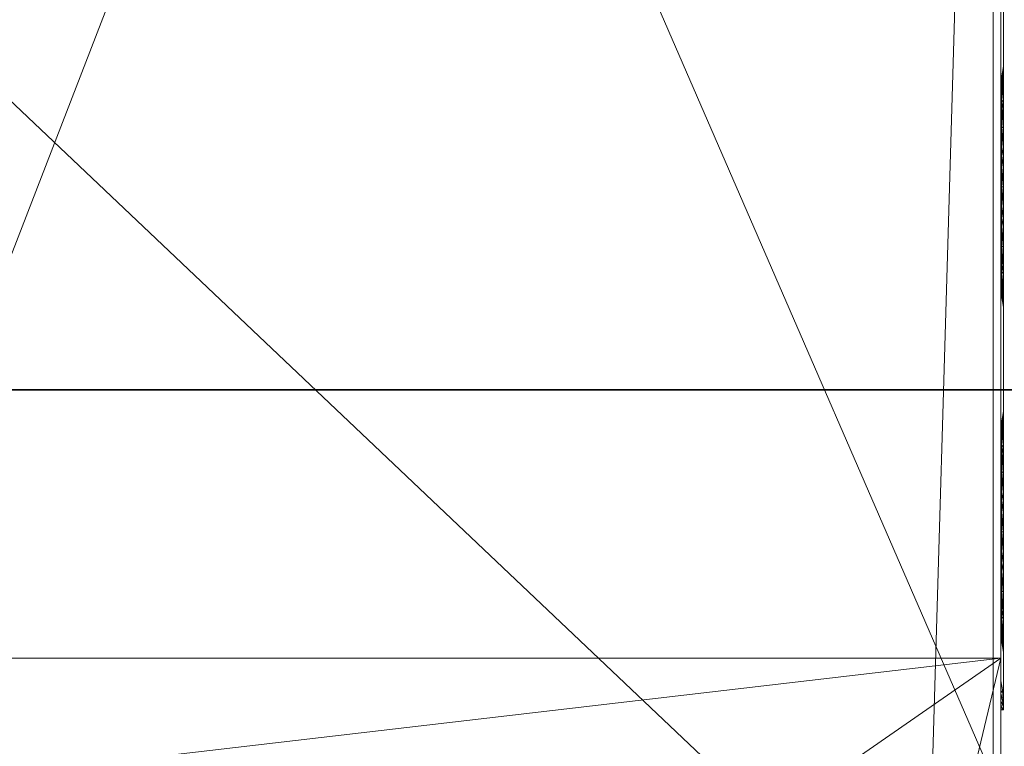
# Model space of a CAD drawing. Header units: millimetres. Extents: x -15850 to -12796, y 730 to 3070.
# Tile 196 of 656: x -15354 to -15221, y 1416 to 1514. Entities that reach past the tile are written whole.
import ezdxf

# ---------------------------------------------------------------- set-up
doc = ezdxf.new("R2010")
doc.units = ezdxf.units.MM
doc.layers.add('A-FLOR', color=192, linetype='Continuous', lineweight=25)
doc.layers.add('M-EQPM', color=50, linetype='Continuous', lineweight=18)

# ---------------------------------------------------------------- blocks, each defined once
blk = doc.blocks.new('HC_Heat Pump_MEPcontent_Saunier Duval_GeniaAir TEK_HA 4-6_FR-FR - HA 4-7_2 OS 230V B3-791220-3D GeniaSet R32 cas 2_00_Cotés')
at = {"layer": 'M-EQPM'}
mesh = blk.add_polyface(dxfattribs=at)
corners = [(-449, -175, 682), (-449, 175, 682), (-448.66, 177.59, 682), (-447.66, 180, 682), (-446.07, 182.07, 682), (-444, 183.66, 682), (-441.59, 184.66, 682), (-439, 185, 682), (108, 185, 682), (439, 185, 682), (441.59, 184.66, 682), (444, 183.66, 682), (446.07, 182.07, 682), (447.66, 180, 682), (448.66, 177.59, 682), (449, 175, 682), (449, -175, 682), (448.66, -177.59, 682), (447.66, -180, 682), (446.07, -182.07, 682), (444, -183.66, 682), (441.59, -184.66, 682), (439, -185, 682), (108, -185, 682), (-439, -185, 682), (-441.59, -184.66, 682), (-444, -183.66, 682), (-446.07, -182.07, 682), (-447.66, -180, 682), (-448.66, -177.59, 682)]
mesh.append_faces([[corners[k] for k in face] for face in [(15, 12, 13, 14)]], dxfattribs={"vtx0": -1})
mesh.append_faces([[corners[k] for k in face] for face in [(16, 8, 15)]], dxfattribs={"vtx0": -1, "vtx1": -1})
mesh.append_faces([[corners[k] for k in face] for face in [(0, 26, 27), (1, 4, 5)]], dxfattribs={"vtx0": -1, "vtx2": -1})
mesh.append_faces([[corners[k] for k in face] for face in [(7, 23, 24, 0), (16, 22, 23, 8)]], dxfattribs={"vtx0": -1, "vtx2": -1, "vtx3": -1})
mesh.append_faces([[corners[k] for k in face] for face in [(0, 24, 25, 26), (1, 5, 6, 7)]], dxfattribs={"vtx0": -1, "vtx3": -1})
mesh.append_faces([[corners[k] for k in face] for face in [(18, 19, 16, 17)]], dxfattribs={"vtx1": -1})
mesh.append_faces([[corners[k] for k in face] for face in [(21, 22, 16, 20), (19, 20, 16), (7, 8, 23), (11, 12, 15, 10), (9, 10, 15, 8), (0, 1, 7)]], dxfattribs={"vtx1": -1, "vtx2": -1})
mesh.append_faces([[corners[k] for k in face] for face in [(28, 29, 0, 27)]], dxfattribs={"vtx2": -1})
mesh.append_faces([[corners[k] for k in face] for face in [(1, 2, 3, 4)]], dxfattribs={"vtx3": -1})
mesh = blk.add_polyface(dxfattribs=at)
corners = [(-449, -175, 702), (-448.66, -177.59, 702), (-447.66, -180, 702), (-446.07, -182.07, 702), (-444, -183.66, 702), (-441.59, -184.66, 702), (-439, -185, 702), (108, -185, 702), (439, -185, 702), (441.59, -184.66, 702), (444, -183.66, 702), (446.07, -182.07, 702), (447.66, -180, 702), (448.66, -177.59, 702), (449, -175, 702), (449, 175, 702), (448.66, 177.59, 702), (447.66, 180, 702), (446.07, 182.07, 702), (444, 183.66, 702), (441.59, 184.66, 702), (439, 185, 702), (108, 185, 702), (-439, 185, 702), (-441.59, 184.66, 702), (-444, 183.66, 702), (-446.07, 182.07, 702), (-447.66, 180, 702), (-448.66, 177.59, 702), (-449, 175, 702)]
mesh.append_faces([[corners[k] for k in face] for face in [(14, 11, 12, 13)]], dxfattribs={"vtx0": -1})
mesh.append_faces([[corners[k] for k in face] for face in [(15, 7, 14)]], dxfattribs={"vtx0": -1, "vtx1": -1})
mesh.append_faces([[corners[k] for k in face] for face in [(29, 25, 26), (0, 3, 4)]], dxfattribs={"vtx0": -1, "vtx2": -1})
mesh.append_faces([[corners[k] for k in face] for face in [(6, 22, 23, 29), (15, 21, 22, 7)]], dxfattribs={"vtx0": -1, "vtx2": -1, "vtx3": -1})
mesh.append_faces([[corners[k] for k in face] for face in [(29, 23, 24, 25), (0, 4, 5, 6)]], dxfattribs={"vtx0": -1, "vtx3": -1})
mesh.append_faces([[corners[k] for k in face] for face in [(17, 18, 15, 16)]], dxfattribs={"vtx1": -1})
mesh.append_faces([[corners[k] for k in face] for face in [(20, 21, 15, 19), (18, 19, 15), (6, 7, 22), (10, 11, 14, 9), (8, 9, 14, 7), (29, 0, 6)]], dxfattribs={"vtx1": -1, "vtx2": -1})
mesh.append_faces([[corners[k] for k in face] for face in [(27, 28, 29, 26)]], dxfattribs={"vtx2": -1})
mesh.append_faces([[corners[k] for k in face] for face in [(0, 1, 2, 3)]], dxfattribs={"vtx3": -1})
mesh = blk.add_polyface(dxfattribs=at)
corners = [(-424, 185, 682), (-439, 185, 682), (-441.59, 184.66, 682), (-444, 183.66, 682), (-446.07, 182.07, 682), (-447.66, 180, 682), (-448.66, 177.59, 682), (-449, 175, 682), (-449, -175, 682), (-448.66, -177.59, 682), (-447.66, -180, 682), (-446.07, -182.07, 682), (-444, -183.66, 682), (-441.59, -184.66, 682), (-439, -185, 682), (-424, -185, 682), (-424, -184, 682), (-423.2, -184, 682), (-423.2, -185, 682), (423.2, -185, 682), (423.2, -184, 682), (424, -184, 682), (424, -185, 682), (439, -185, 682), (441.59, -184.66, 682), (444, -183.66, 682), (446.07, -182.07, 682), (447.66, -180, 682), (448.66, -177.59, 682), (449, -175, 682), (449, 175, 682), (448.66, 177.59, 682), (447.66, 180, 682), (446.07, 182.07, 682), (444, 183.66, 682), (441.59, 184.66, 682), (439, 185, 682), (424, 185, 682), (424, 184, 682), (423.2, 184, 682), (423.2, 185, 682), (-423.2, 185, 682), (-423.2, 184, 682), (-424, 184, 682)]
mesh.append_faces([[corners[k] for k in face] for face in [(20, 18, 19)]], dxfattribs={"vtx0": -1})
mesh.append_faces([[corners[k] for k in face] for face in [(36, 30, 35), (2, 7, 1)]], dxfattribs={"vtx0": -1, "vtx1": -1})
mesh.append_faces([[corners[k] for k in face] for face in [(42, 17, 39)]], dxfattribs={"vtx0": -1, "vtx1": -1, "vtx2": -1})
mesh.append_faces([[corners[k] for k in face] for face in [(20, 39, 17, 18)]], dxfattribs={"vtx0": -1, "vtx1": -1, "vtx3": -1})
mesh.append_faces([[corners[k] for k in face] for face in [(8, 16, 17, 7), (8, 13, 14)]], dxfattribs={"vtx0": -1, "vtx2": -1})
mesh.append_faces([[corners[k] for k in face] for face in [(30, 38, 39, 20)]], dxfattribs={"vtx0": -1, "vtx2": -1, "vtx3": -1})
mesh.append_faces([[corners[k] for k in face] for face in [(30, 33, 34, 35), (7, 2, 3, 4)]], dxfattribs={"vtx0": -1, "vtx3": -1})
mesh.append_faces([[corners[k] for k in face] for face in [(25, 26, 29, 24), (12, 13, 8, 11)]], dxfattribs={"vtx1": -1, "vtx2": -1})
mesh.append_faces([[corners[k] for k in face] for face in [(23, 24, 29, 21), (42, 43, 7, 17)]], dxfattribs={"vtx1": -1, "vtx2": -1, "vtx3": -1})
mesh.append_faces([[corners[k] for k in face] for face in [(20, 21, 29, 30)]], dxfattribs={"vtx1": -1, "vtx3": -1})
mesh.append_faces([[corners[k] for k in face] for face in [(27, 28, 29, 26), (21, 22, 23), (5, 6, 7, 4)]], dxfattribs={"vtx2": -1})
mesh.append_faces([[corners[k] for k in face] for face in [(36, 37, 38, 30), (43, 0, 1, 7), (14, 15, 16, 8)]], dxfattribs={"vtx2": -1, "vtx3": -1})
mesh.append_faces([[corners[k] for k in face] for face in [(30, 31, 32, 33), (39, 40, 41, 42), (8, 9, 10, 11)]], dxfattribs={"vtx3": -1})
mesh = blk.add_polyface(dxfattribs=at)
corners = [(-424, 185, 60), (-424, 184, 60), (-423.2, 184, 60), (-423.2, 185, 60), (423.2, 185, 60), (423.2, 184, 60), (424, 184, 60), (424, 185, 60), (439, 185, 60), (441.59, 184.66, 60), (444, 183.66, 60), (446.07, 182.07, 60), (447.66, 180, 60), (448.66, 177.59, 60), (449, 175, 60), (449, -175, 60), (448.66, -177.59, 60), (447.66, -180, 60), (446.07, -182.07, 60), (444, -183.66, 60), (441.59, -184.66, 60), (439, -185, 60), (424, -185, 60), (424, -184, 60), (423.2, -184, 60), (423.2, -185, 60), (-423.2, -185, 60), (-423.2, -184, 60), (-424, -184, 60), (-424, -185, 60), (-439, -185, 60), (-441.59, -184.66, 60), (-444, -183.66, 60), (-446.07, -182.07, 60), (-447.66, -180, 60), (-448.66, -177.59, 60), (-449, -175, 60), (-449, 175, 60), (-448.66, 177.59, 60), (-447.66, 180, 60), (-446.07, 182.07, 60), (-444, 183.66, 60), (-441.59, 184.66, 60), (-439, 185, 60)]
mesh.append_faces([[corners[k] for k in face] for face in [(27, 25, 26)]], dxfattribs={"vtx0": -1})
mesh.append_faces([[corners[k] for k in face] for face in [(43, 37, 42), (9, 14, 8)]], dxfattribs={"vtx0": -1, "vtx1": -1})
mesh.append_faces([[corners[k] for k in face] for face in [(5, 24, 2)]], dxfattribs={"vtx0": -1, "vtx1": -1, "vtx2": -1})
mesh.append_faces([[corners[k] for k in face] for face in [(27, 2, 24, 25)]], dxfattribs={"vtx0": -1, "vtx1": -1, "vtx3": -1})
mesh.append_faces([[corners[k] for k in face] for face in [(15, 23, 24, 14), (15, 20, 21)]], dxfattribs={"vtx0": -1, "vtx2": -1})
mesh.append_faces([[corners[k] for k in face] for face in [(37, 1, 2, 27)]], dxfattribs={"vtx0": -1, "vtx2": -1, "vtx3": -1})
mesh.append_faces([[corners[k] for k in face] for face in [(37, 40, 41, 42), (14, 9, 10, 11)]], dxfattribs={"vtx0": -1, "vtx3": -1})
mesh.append_faces([[corners[k] for k in face] for face in [(32, 33, 36, 31), (19, 20, 15, 18)]], dxfattribs={"vtx1": -1, "vtx2": -1})
mesh.append_faces([[corners[k] for k in face] for face in [(30, 31, 36, 28), (5, 6, 14, 24)]], dxfattribs={"vtx1": -1, "vtx2": -1, "vtx3": -1})
mesh.append_faces([[corners[k] for k in face] for face in [(27, 28, 36, 37)]], dxfattribs={"vtx1": -1, "vtx3": -1})
mesh.append_faces([[corners[k] for k in face] for face in [(34, 35, 36, 33), (28, 29, 30), (12, 13, 14, 11)]], dxfattribs={"vtx2": -1})
mesh.append_faces([[corners[k] for k in face] for face in [(43, 0, 1, 37), (6, 7, 8, 14), (21, 22, 23, 15)]], dxfattribs={"vtx2": -1, "vtx3": -1})
mesh.append_faces([[corners[k] for k in face] for face in [(37, 38, 39, 40), (2, 3, 4, 5), (15, 16, 17, 18)]], dxfattribs={"vtx3": -1})
mesh = blk.add_polyface(dxfattribs=at)
corners = [(-449, -175, 60), (-448.66, -177.59, 60), (-447.66, -180, 60), (-446.07, -182.07, 60), (-444, -183.66, 60), (-441.59, -184.66, 60), (-439, -185, 60), (7, -185, 60), (407, -185, 60), (439, -185, 60), (441.59, -184.66, 60), (444, -183.66, 60), (446.07, -182.07, 60), (447.66, -180, 60), (448.66, -177.59, 60), (449, -175, 60), (449, 13.95, 60), (449, 124.45, 60), (449, 175, 60), (448.66, 177.59, 60), (447.66, 180, 60), (446.07, 182.07, 60), (444, 183.66, 60), (441.59, 184.66, 60), (439, 185, 60), (407, 185, 60), (7, 185, 60), (-439, 185, 60), (-441.59, 184.66, 60), (-444, 183.66, 60), (-446.07, 182.07, 60), (-447.66, 180, 60), (-448.66, 177.59, 60), (-449, 175, 60)]
mesh.append_faces([[corners[k] for k in face] for face in [(33, 29, 30), (18, 24, 25, 17), (0, 5, 6, 33), (15, 11, 12), (16, 7, 8)]], dxfattribs={"vtx0": -1, "vtx2": -1})
mesh.append_faces([[corners[k] for k in face] for face in [(6, 26, 27, 33), (26, 6, 7, 16)]], dxfattribs={"vtx0": -1, "vtx2": -1, "vtx3": -1})
mesh.append_faces([[corners[k] for k in face] for face in [(33, 27, 28, 29), (0, 3, 4, 5), (15, 9, 10, 11)]], dxfattribs={"vtx0": -1, "vtx3": -1})
mesh.append_faces([[corners[k] for k in face] for face in [(20, 21, 18, 19)]], dxfattribs={"vtx1": -1})
mesh.append_faces([[corners[k] for k in face] for face in [(23, 24, 18, 22), (21, 22, 18)]], dxfattribs={"vtx1": -1, "vtx2": -1})
mesh.append_faces([[corners[k] for k in face] for face in [(25, 26, 16, 17), (15, 16, 8, 9)]], dxfattribs={"vtx1": -1, "vtx3": -1})
mesh.append_faces([[corners[k] for k in face] for face in [(31, 32, 33, 30), (13, 14, 15, 12)]], dxfattribs={"vtx2": -1})
mesh.append_faces([[corners[k] for k in face] for face in [(0, 1, 2, 3)]], dxfattribs={"vtx3": -1})
mesh = blk.add_polyface(dxfattribs=at)
corners = [(-449, -175, 40), (-449, 175, 40), (-448.66, 177.59, 40), (-447.66, 180, 40), (-446.07, 182.07, 40), (-444, 183.66, 40), (-441.59, 184.66, 40), (-439, 185, 40), (7, 185, 40), (407, 185, 40), (439, 185, 40), (441.59, 184.66, 40), (444, 183.66, 40), (446.07, 182.07, 40), (447.66, 180, 40), (448.66, 177.59, 40), (449, 175, 40), (449, -175, 40), (448.66, -177.59, 40), (447.66, -180, 40), (446.07, -182.07, 40), (444, -183.66, 40), (441.59, -184.66, 40), (439, -185, 40), (407, -185, 40), (7, -185, 40), (-439, -185, 40), (-441.59, -184.66, 40), (-444, -183.66, 40), (-446.07, -182.07, 40), (-447.66, -180, 40), (-448.66, -177.59, 40)]
mesh.append_faces([[corners[k] for k in face] for face in [(16, 13, 14, 15)]], dxfattribs={"vtx0": -1})
mesh.append_faces([[corners[k] for k in face] for face in [(17, 9, 16)]], dxfattribs={"vtx0": -1, "vtx1": -1})
mesh.append_faces([[corners[k] for k in face] for face in [(0, 28, 29), (9, 24, 25, 8), (1, 6, 7, 0), (25, 7, 8)]], dxfattribs={"vtx0": -1, "vtx2": -1})
mesh.append_faces([[corners[k] for k in face] for face in [(7, 25, 26, 0), (17, 23, 24, 9)]], dxfattribs={"vtx0": -1, "vtx2": -1, "vtx3": -1})
mesh.append_faces([[corners[k] for k in face] for face in [(0, 26, 27, 28), (1, 4, 5, 6)]], dxfattribs={"vtx0": -1, "vtx3": -1})
mesh.append_faces([[corners[k] for k in face] for face in [(19, 20, 17, 18)]], dxfattribs={"vtx1": -1})
mesh.append_faces([[corners[k] for k in face] for face in [(22, 23, 17, 21), (20, 21, 17), (12, 13, 16, 11), (10, 11, 16, 9)]], dxfattribs={"vtx1": -1, "vtx2": -1})
mesh.append_faces([[corners[k] for k in face] for face in [(30, 31, 0, 29)]], dxfattribs={"vtx2": -1})
mesh.append_faces([[corners[k] for k in face] for face in [(1, 2, 3, 4)]], dxfattribs={"vtx3": -1})
mesh = blk.add_polyface(dxfattribs=at)
corners = [(-423.2, 185, 682), (423.2, 185, 682), (423.2, 185, 60), (-423.2, 185, 60), (-418.5, 185, 652), (-418.5, 185, 73), (259.75, 185, 73), (259.75, 185, 652), (410.09, 185, 650.19), (273.66, 185, 650.19), (270.9, 185, 649.04), (269.75, 185, 646.28), (269.75, 185, 78.72), (270.9, 185, 75.96), (273.66, 185, 74.81), (410.09, 185, 74.81), (412.85, 185, 75.95), (414, 185, 78.72), (414, 185, 646.28), (412.85, 185, 649.04)]
mesh.append_faces([[corners[k] for k in face] for face in [(8, 1, 19), (10, 7, 9)]], dxfattribs={"vtx0": -1, "vtx1": -1})
mesh.append_faces([[corners[k] for k in face] for face in [(18, 1, 2, 17), (7, 10, 11), (7, 11, 12, 6), (2, 15, 16), (3, 5, 6, 2)]], dxfattribs={"vtx0": -1, "vtx2": -1})
mesh.append_faces([[corners[k] for k in face] for face in [(1, 8, 9, 7)]], dxfattribs={"vtx0": -1, "vtx2": -1, "vtx3": -1})
mesh.append_faces([[corners[k] for k in face] for face in [(18, 19, 1), (16, 17, 2), (12, 13, 6), (13, 14, 6)]], dxfattribs={"vtx1": -1, "vtx2": -1})
mesh.append_faces([[corners[k] for k in face] for face in [(14, 15, 2, 6)]], dxfattribs={"vtx1": -1, "vtx2": -1, "vtx3": -1})
mesh.append_faces([[corners[k] for k in face] for face in [(3, 0, 4, 5), (7, 4, 0, 1)]], dxfattribs={"vtx1": -1, "vtx3": -1})
mesh = blk.add_polyface(dxfattribs=at)
corners = [(7, 185, 60), (407, 185, 60), (407, 185, 40), (7, 185, 40)]
mesh.append_faces([[corners[k] for k in face] for face in [(0, 1, 2, 3)]])
mesh = blk.add_polyface(dxfattribs=at)
corners = [(108, 185, 702), (439, 185, 702), (439, 185, 682), (108, 185, 682)]
mesh.append_faces([[corners[k] for k in face] for face in [(0, 1, 2, 3)]])
mesh = blk.add_polyface(dxfattribs=at)
corners = [(271.75, 185.4, 647), (412, 185.4, 647), (413.41, 185.4, 646.41), (414, 185.4, 645), (414, 185.4, 80), (413.41, 185.4, 78.59), (412, 185.4, 78), (271.75, 185.4, 78), (270.34, 185.4, 78.59), (269.75, 185.4, 80), (269.75, 185.4, 645), (270.34, 185.4, 646.41), (282.67, 185.4, 135), (283.22, 185.4, 130.8), (284.84, 185.4, 126.88), (287.43, 185.4, 123.51), (290.79, 185.4, 120.93), (294.71, 185.4, 119.31), (298.92, 185.4, 118.75), (303.12, 185.4, 119.31), (307.04, 185.4, 120.93), (310.4, 185.4, 123.51), (312.99, 185.4, 126.88), (314.61, 185.4, 130.8), (315.16, 185.4, 135), (315.16, 185.4, 590), (314.61, 185.4, 594.2), (312.99, 185.4, 598.12), (310.4, 185.4, 601.49), (307.04, 185.4, 604.07), (303.12, 185.4, 605.69), (298.92, 185.4, 606.25), (294.71, 185.4, 605.69), (290.79, 185.4, 604.07), (287.43, 185.4, 601.49), (284.84, 185.4, 598.12), (283.22, 185.4, 594.2), (282.67, 185.4, 590), (327.14, 185.4, 135), (327.7, 185.4, 130.8), (329.32, 185.4, 126.88), (331.9, 185.4, 123.51), (335.27, 185.4, 120.93), (339.19, 185.4, 119.31), (343.39, 185.4, 118.75), (347.6, 185.4, 119.31), (351.51, 185.4, 120.93), (354.88, 185.4, 123.51), (357.46, 185.4, 126.88), (359.08, 185.4, 130.8), (359.64, 185.4, 135), (359.64, 185.4, 590), (359.08, 185.4, 594.2), (357.46, 185.4, 598.12), (354.88, 185.4, 601.49), (351.51, 185.4, 604.07), (347.6, 185.4, 605.69), (343.39, 185.4, 606.25), (339.19, 185.4, 605.69), (335.27, 185.4, 604.07), (331.9, 185.4, 601.49), (329.32, 185.4, 598.12), (327.7, 185.4, 594.2), (327.14, 185.4, 590), (373.71, 185.4, 135), (374.26, 185.4, 130.8), (375.88, 185.4, 126.88), (378.47, 185.4, 123.51), (381.83, 185.4, 120.93), (385.75, 185.4, 119.31), (389.96, 185.4, 118.75), (394.16, 185.4, 119.31), (398.08, 185.4, 120.93), (401.44, 185.4, 123.51), (404.03, 185.4, 126.88), (405.65, 185.4, 130.8), (406.2, 185.4, 135), (406.2, 185.4, 590), (405.65, 185.4, 594.2), (404.03, 185.4, 598.12), (401.44, 185.4, 601.49), (398.08, 185.4, 604.07), (394.16, 185.4, 605.69), (389.96, 185.4, 606.25), (385.75, 185.4, 605.69), (381.83, 185.4, 604.07), (378.47, 185.4, 601.49), (375.88, 185.4, 598.12), (374.26, 185.4, 594.2), (373.71, 185.4, 590)]
mesh.append_faces([[corners[k] for k in face] for face in [(80, 3, 79), (82, 3, 81), (79, 3, 78), (75, 4, 74), (38, 24, 63), (44, 7, 43), (15, 9, 14)]], dxfattribs={"vtx0": -1, "vtx1": -1})
mesh.append_faces([[corners[k] for k in face] for face in [(84, 56, 1, 83), (58, 30, 0, 57)]], dxfattribs={"vtx0": -1, "vtx1": -1, "vtx2": -1})
mesh.append_faces([[corners[k] for k in face] for face in [(3, 80, 81), (85, 55, 56, 84), (55, 85, 86, 54), (1, 56, 57, 0), (54, 86, 87, 53), (53, 87, 88, 52), (89, 51, 52, 88), (51, 89, 64), (29, 58, 59, 28), (58, 29, 30), (0, 30, 31), (10, 33, 34), (27, 60, 61, 26), (26, 61, 62, 25), (25, 62, 63, 24), (60, 27, 28, 59), (4, 75, 76, 3), (47, 66, 67, 46), (49, 64, 65, 48), (48, 65, 66, 47), (68, 45, 46, 67), (45, 68, 69), (24, 38, 39, 23), (23, 39, 40, 22), (22, 40, 41, 21), (21, 41, 42, 20), (20, 42, 43, 19)]], dxfattribs={"vtx0": -1, "vtx2": -1})
mesh.append_faces([[corners[k] for k in face] for face in [(7, 18, 19, 43)]], dxfattribs={"vtx0": -1, "vtx2": -1, "vtx3": -1})
mesh.append_faces([[corners[k] for k in face] for face in [(10, 36, 37, 12), (64, 49, 50, 51)]], dxfattribs={"vtx0": -1, "vtx3": -1})
mesh.append_faces([[corners[k] for k in face] for face in [(82, 83, 1), (77, 78, 3, 76), (32, 33, 10), (31, 32, 0), (34, 35, 10), (35, 36, 10), (72, 73, 4), (73, 74, 4), (70, 71, 6), (13, 14, 9), (16, 17, 9), (15, 16, 9), (17, 18, 7)]], dxfattribs={"vtx1": -1, "vtx2": -1})
mesh.append_faces([[corners[k] for k in face] for face in [(71, 72, 4, 6), (69, 70, 6, 45)]], dxfattribs={"vtx1": -1, "vtx2": -1, "vtx3": -1})
mesh.append_faces([[corners[k] for k in face] for face in [(44, 45, 6, 7), (12, 13, 9, 10)]], dxfattribs={"vtx1": -1, "vtx3": -1})
mesh.append_faces([[corners[k] for k in face] for face in [(4, 5, 6)]], dxfattribs={"vtx2": -1})
mesh.append_faces([[corners[k] for k in face] for face in [(1, 2, 3, 82), (10, 11, 0, 32), (7, 8, 9, 17)]], dxfattribs={"vtx2": -1, "vtx3": -1})
mesh = blk.add_polyface(dxfattribs=at)
corners = [(412, 185.4, 647), (271.75, 185.4, 647), (273.66, 185, 650.19), (410.09, 185, 650.19)]
mesh.append_faces([[corners[k] for k in face] for face in [(1, 2, 3, 0)]])
mesh = blk.add_polyface(dxfattribs=at)
corners = [(271.75, 185.4, 78), (412, 185.4, 78), (410.09, 185, 74.81), (273.66, 185, 74.81)]
mesh.append_faces([[corners[k] for k in face] for face in [(0, 1, 2, 3)]])
mesh = blk.add_polyface(dxfattribs=at)
corners = [(328.39, 185.16, 135), (332.78, 185.16, 124.39), (343.39, 185.16, 120), (354, 185.16, 124.39), (358.39, 185.16, 135), (359.64, 185.4, 135), (359.08, 185.4, 130.8), (357.46, 185.4, 126.88), (354.88, 185.4, 123.51), (351.51, 185.4, 120.93), (347.6, 185.4, 119.31), (343.39, 185.4, 118.75), (339.19, 185.4, 119.31), (335.27, 185.4, 120.93), (331.9, 185.4, 123.51), (329.32, 185.4, 126.88), (327.7, 185.4, 130.8), (327.14, 185.4, 135), (330.59, 185.16, 129.7), (338.09, 185.16, 122.2), (348.69, 185.16, 122.2), (356.19, 185.16, 129.7), (355.1, 185.16, 127.05), (346.04, 185.16, 121.1), (351.35, 185.16, 123.3), (357.29, 185.16, 132.35), (335.44, 185.16, 123.3), (329.49, 185.16, 132.35), (340.74, 185.16, 121.1), (331.69, 185.16, 127.05)]
mesh.append_faces([[corners[k] for k in face] for face in [(22, 8, 3), (11, 23, 10), (23, 11, 2), (9, 24, 8), (8, 22, 7), (6, 25, 5), (3, 8, 24), (26, 14, 1), (2, 11, 28), (12, 28, 11), (15, 29, 14), (1, 14, 29)]], dxfattribs={"vtx0": -1, "vtx1": -1})
mesh.append_faces([[corners[k] for k in face] for face in [(20, 9, 10, 23), (13, 26, 19, 12), (9, 20, 24), (12, 19, 28)]], dxfattribs={"vtx0": -1, "vtx2": -1})
mesh.append_faces([[corners[k] for k in face] for face in [(4, 5, 25), (0, 27, 17)]], dxfattribs={"vtx1": -1})
mesh.append_faces([[corners[k] for k in face] for face in [(22, 21, 7), (16, 17, 27), (13, 14, 26), (27, 18, 16)]], dxfattribs={"vtx1": -1, "vtx2": -1})
mesh.append_faces([[corners[k] for k in face] for face in [(21, 25, 6, 7), (15, 16, 18, 29)]], dxfattribs={"vtx1": -1, "vtx3": -1})
mesh = blk.add_polyface(dxfattribs=at)
corners = [(358.39, 185.16, 590), (354, 185.16, 600.61), (343.39, 185.16, 605), (332.78, 185.16, 600.61), (328.39, 185.16, 590), (327.14, 185.4, 590), (327.7, 185.4, 594.2), (329.32, 185.4, 598.12), (331.9, 185.4, 601.49), (335.27, 185.4, 604.07), (339.19, 185.4, 605.69), (343.39, 185.4, 606.25), (347.6, 185.4, 605.69), (351.51, 185.4, 604.07), (354.88, 185.4, 601.49), (357.46, 185.4, 598.12), (359.08, 185.4, 594.2), (359.64, 185.4, 590), (356.19, 185.16, 595.3), (348.69, 185.16, 602.8), (338.09, 185.16, 602.8), (330.59, 185.16, 595.3), (331.69, 185.16, 597.95), (340.74, 185.16, 603.9), (335.44, 185.16, 601.7), (329.49, 185.16, 592.65), (351.35, 185.16, 601.7), (357.29, 185.16, 592.65), (346.04, 185.16, 603.9), (355.1, 185.16, 597.95)]
mesh.append_faces([[corners[k] for k in face] for face in [(22, 8, 3), (11, 23, 10), (23, 11, 2), (9, 24, 8), (8, 22, 7), (6, 25, 5), (3, 8, 24), (26, 14, 1), (2, 11, 28), (12, 28, 11), (15, 29, 14), (1, 14, 29)]], dxfattribs={"vtx0": -1, "vtx1": -1})
mesh.append_faces([[corners[k] for k in face] for face in [(20, 9, 10, 23), (13, 26, 19, 12), (9, 20, 24), (12, 19, 28)]], dxfattribs={"vtx0": -1, "vtx2": -1})
mesh.append_faces([[corners[k] for k in face] for face in [(4, 5, 25), (0, 27, 17)]], dxfattribs={"vtx1": -1})
mesh.append_faces([[corners[k] for k in face] for face in [(22, 21, 7), (16, 17, 27), (13, 14, 26), (27, 18, 16)]], dxfattribs={"vtx1": -1, "vtx2": -1})
mesh.append_faces([[corners[k] for k in face] for face in [(21, 25, 6, 7), (15, 16, 18, 29)]], dxfattribs={"vtx1": -1, "vtx3": -1})
mesh = blk.add_polyface(dxfattribs=at)
corners = [(328.39, 185.16, 590), (328.39, 185.16, 135), (327.14, 185.4, 135), (327.14, 185.4, 590)]
mesh.append_faces([[corners[k] for k in face] for face in [(0, 1, 2, 3)]])
mesh = blk.add_polyface(dxfattribs=at)
corners = [(328.39, 185.16, 135), (328.39, 185.16, 590), (332.78, 185.16, 600.61), (343.39, 185.16, 605), (354, 185.16, 600.61), (358.39, 185.16, 590), (358.39, 185.16, 135), (354, 185.16, 124.39), (343.39, 185.16, 120), (332.78, 185.16, 124.39)]
mesh.append_faces([[corners[k] for k in face] for face in [(1, 5, 6, 0)]], dxfattribs={"vtx0": -1, "vtx2": -1})
mesh.append_faces([[corners[k] for k in face] for face in [(5, 1, 2, 3)]], dxfattribs={"vtx0": -1, "vtx3": -1})
mesh.append_faces([[corners[k] for k in face] for face in [(4, 5, 3), (7, 8, 6)]], dxfattribs={"vtx1": -1})
mesh.append_faces([[corners[k] for k in face] for face in [(9, 0, 6, 8)]], dxfattribs={"vtx1": -1, "vtx2": -1})
mesh = blk.add_polyface(dxfattribs=at)
corners = [(358.39, 185.16, 135), (358.39, 185.16, 590), (359.64, 185.4, 590), (359.64, 185.4, 135)]
mesh.append_faces([[corners[k] for k in face] for face in [(0, 1, 2, 3)]])
mesh = blk.add_polyface(dxfattribs=at)
corners = [(374.96, 185.16, 135), (379.35, 185.16, 124.39), (389.96, 185.16, 120), (400.56, 185.16, 124.39), (404.96, 185.16, 135), (406.2, 185.4, 135), (405.65, 185.4, 130.8), (404.03, 185.4, 126.88), (401.44, 185.4, 123.51), (398.08, 185.4, 120.93), (394.16, 185.4, 119.31), (389.96, 185.4, 118.75), (385.75, 185.4, 119.31), (381.83, 185.4, 120.93), (378.47, 185.4, 123.51), (375.88, 185.4, 126.88), (374.26, 185.4, 130.8), (373.71, 185.4, 135), (377.15, 185.16, 129.7), (384.65, 185.16, 122.2), (395.26, 185.16, 122.2), (402.76, 185.16, 129.7), (401.66, 185.16, 127.05), (392.61, 185.16, 121.1), (397.91, 185.16, 123.3), (403.86, 185.16, 132.35), (382, 185.16, 123.3), (376.05, 185.16, 132.35), (387.3, 185.16, 121.1), (378.25, 185.16, 127.05)]
mesh.append_faces([[corners[k] for k in face] for face in [(22, 8, 3), (11, 23, 10), (23, 11, 2), (9, 24, 8), (8, 22, 7), (6, 25, 5), (3, 8, 24), (26, 14, 1), (2, 11, 28), (12, 28, 11), (15, 29, 14), (1, 14, 29)]], dxfattribs={"vtx0": -1, "vtx1": -1})
mesh.append_faces([[corners[k] for k in face] for face in [(20, 9, 10, 23), (13, 26, 19, 12), (9, 20, 24), (12, 19, 28)]], dxfattribs={"vtx0": -1, "vtx2": -1})
mesh.append_faces([[corners[k] for k in face] for face in [(4, 5, 25), (0, 27, 17)]], dxfattribs={"vtx1": -1})
mesh.append_faces([[corners[k] for k in face] for face in [(22, 21, 7), (16, 17, 27), (13, 14, 26), (27, 18, 16)]], dxfattribs={"vtx1": -1, "vtx2": -1})
mesh.append_faces([[corners[k] for k in face] for face in [(21, 25, 6, 7), (15, 16, 18, 29)]], dxfattribs={"vtx1": -1, "vtx3": -1})
mesh = blk.add_polyface(dxfattribs=at)
corners = [(374.96, 185.16, 590), (374.96, 185.16, 135), (373.71, 185.4, 135), (373.71, 185.4, 590)]
mesh.append_faces([[corners[k] for k in face] for face in [(0, 1, 2, 3)]])
mesh = blk.add_polyface(dxfattribs=at)
corners = [(404.96, 185.16, 590), (400.56, 185.16, 600.61), (389.96, 185.16, 605), (379.35, 185.16, 600.61), (374.96, 185.16, 590), (373.71, 185.4, 590), (374.26, 185.4, 594.2), (375.88, 185.4, 598.12), (378.47, 185.4, 601.49), (381.83, 185.4, 604.07), (385.75, 185.4, 605.69), (389.96, 185.4, 606.25), (394.16, 185.4, 605.69), (398.08, 185.4, 604.07), (401.44, 185.4, 601.49), (404.03, 185.4, 598.12), (405.65, 185.4, 594.2), (406.2, 185.4, 590), (402.76, 185.16, 595.3), (395.26, 185.16, 602.8), (384.65, 185.16, 602.8), (377.15, 185.16, 595.3), (378.25, 185.16, 597.95), (387.3, 185.16, 603.9), (382, 185.16, 601.7), (376.05, 185.16, 592.65), (397.91, 185.16, 601.7), (403.86, 185.16, 592.65), (392.61, 185.16, 603.9), (401.66, 185.16, 597.95)]
mesh.append_faces([[corners[k] for k in face] for face in [(22, 8, 3), (11, 23, 10), (23, 11, 2), (9, 24, 8), (8, 22, 7), (6, 25, 5), (3, 8, 24), (26, 14, 1), (2, 11, 28), (12, 28, 11), (15, 29, 14), (1, 14, 29)]], dxfattribs={"vtx0": -1, "vtx1": -1})
mesh.append_faces([[corners[k] for k in face] for face in [(20, 9, 10, 23), (13, 26, 19, 12), (9, 20, 24), (12, 19, 28)]], dxfattribs={"vtx0": -1, "vtx2": -1})
mesh.append_faces([[corners[k] for k in face] for face in [(4, 5, 25), (0, 27, 17)]], dxfattribs={"vtx1": -1})
mesh.append_faces([[corners[k] for k in face] for face in [(22, 21, 7), (16, 17, 27), (13, 14, 26), (27, 18, 16)]], dxfattribs={"vtx1": -1, "vtx2": -1})
mesh.append_faces([[corners[k] for k in face] for face in [(21, 25, 6, 7), (15, 16, 18, 29)]], dxfattribs={"vtx1": -1, "vtx3": -1})
mesh = blk.add_polyface(dxfattribs=at)
corners = [(404.96, 185.16, 135), (400.56, 185.16, 124.39), (389.96, 185.16, 120), (379.35, 185.16, 124.39), (374.96, 185.16, 135), (374.96, 185.16, 590), (379.35, 185.16, 600.61), (389.96, 185.16, 605), (400.56, 185.16, 600.61), (404.96, 185.16, 590)]
mesh.append_faces([[corners[k] for k in face] for face in [(3, 0, 1, 2)]], dxfattribs={"vtx0": -1})
mesh.append_faces([[corners[k] for k in face] for face in [(0, 5, 9)]], dxfattribs={"vtx0": -1, "vtx1": -1})
mesh.append_faces([[corners[k] for k in face] for face in [(6, 8, 9, 5)]], dxfattribs={"vtx0": -1, "vtx2": -1})
mesh.append_faces([[corners[k] for k in face] for face in [(0, 3, 4, 5)]], dxfattribs={"vtx0": -1, "vtx3": -1})
mesh.append_faces([[corners[k] for k in face] for face in [(7, 8, 6)]], dxfattribs={"vtx1": -1})
mesh = blk.add_polyface(dxfattribs=at)
corners = [(404.96, 185.16, 135), (404.96, 185.16, 590), (406.2, 185.4, 590), (406.2, 185.4, 135)]
mesh.append_faces([[corners[k] for k in face] for face in [(1, 2, 3, 0)]])
mesh = blk.add_polyface(dxfattribs=at)
corners = [(407, 185, 60), (439, 185, 60), (439, 185, 40), (407, 185, 40)]
mesh.append_faces([[corners[k] for k in face] for face in [(0, 1, 2, 3)]])
mesh = blk.add_polyface(dxfattribs=at)
corners = [(414, 185.4, 645), (413.41, 185.4, 646.41), (412, 185.4, 647), (410.09, 185, 650.19), (412.85, 185, 649.04), (414, 185, 646.28), (411.34, 185.26, 648.09), (411.72, 185, 649.51), (413.32, 185, 647.91), (414, 185.26, 645.44)]
mesh.append_faces([[corners[k] for k in face] for face in [(8, 1, 4)]], dxfattribs={"vtx0": -1, "vtx1": -1})
mesh.append_faces([[corners[k] for k in face] for face in [(8, 9, 1), (6, 7, 1)]], dxfattribs={"vtx0": -1, "vtx1": -1, "vtx2": -1})
mesh.append_faces([[corners[k] for k in face] for face in [(7, 4, 1)]], dxfattribs={"vtx1": -1, "vtx2": -1})
mesh.append_faces([[corners[k] for k in face] for face in [(1, 2, 6), (6, 3, 7), (8, 5, 9), (9, 0, 1)]], dxfattribs={"vtx2": -1})
mesh = blk.add_polyface(dxfattribs=at)
corners = [(412, 185.4, 78), (413.41, 185.4, 78.59), (414, 185.4, 80), (414, 185, 78.72), (412.85, 185, 75.95), (410.09, 185, 74.81), (414, 185.26, 79.56), (413.32, 185, 77.09), (411.72, 185, 75.49), (411.34, 185.26, 76.91)]
mesh.append_faces([[corners[k] for k in face] for face in [(8, 1, 4)]], dxfattribs={"vtx0": -1, "vtx1": -1})
mesh.append_faces([[corners[k] for k in face] for face in [(8, 9, 1), (6, 7, 1)]], dxfattribs={"vtx0": -1, "vtx1": -1, "vtx2": -1})
mesh.append_faces([[corners[k] for k in face] for face in [(7, 4, 1)]], dxfattribs={"vtx1": -1, "vtx2": -1})
mesh.append_faces([[corners[k] for k in face] for face in [(1, 2, 6), (6, 3, 7), (8, 5, 9), (9, 0, 1)]], dxfattribs={"vtx2": -1})
mesh = blk.add_polyface(dxfattribs=at)
corners = [(414, 185.4, 80), (414, 185.4, 645), (414, 185, 646.28), (414, 185, 78.72)]
mesh.append_faces([[corners[k] for k in face] for face in [(0, 1, 2, 3)]])

msp = doc.modelspace()

# ---------------------------------------------------------------- block references
at = {"layer": 'M-EQPM', "rotation": 269.9999999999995}
msp.add_blockref('HC_Heat Pump_MEPcontent_Saunier Duval_GeniaAir TEK_HA 4-6_FR-FR - HA 4-7_2 OS 230V B3-791220-3D GeniaSet R32 cas 2_00_Cotés', (-15406.61, 1835.05, -193.67), dxfattribs=at)

# ---------------------------------------------------------------- meshes
at = {"layer": 'A-FLOR'}
mesh = msp.add_polyface(dxfattribs=at)
corners = [(-15849.9, 1464.26, -500), (-15849.9, 1664.26, -500), (-15049.9, 1664.26, -500), (-15049.9, 1464.26, -500)]
mesh.append_faces([[corners[k] for k in face] for face in [(2, 3, 0, 1)]])
mesh = msp.add_polyface(dxfattribs=at)
corners = [(-15849.9, 1464.26, -250), (-15049.9, 1464.26, -250), (-15049.9, 1664.26, -250), (-15849.9, 1664.26, -250)]
mesh.append_faces([[corners[k] for k in face] for face in [(2, 3, 0, 1)]])
mesh = msp.add_polyface(dxfattribs=at)
corners = [(-15849.9, 1464.26, -500), (-15049.9, 1464.26, -500), (-15049.9, 1464.26, -250), (-15849.9, 1464.26, -250)]
mesh.append_faces([[corners[k] for k in face] for face in [(0, 1, 2, 3)]])

doc.saveas('drawing.dxf')
